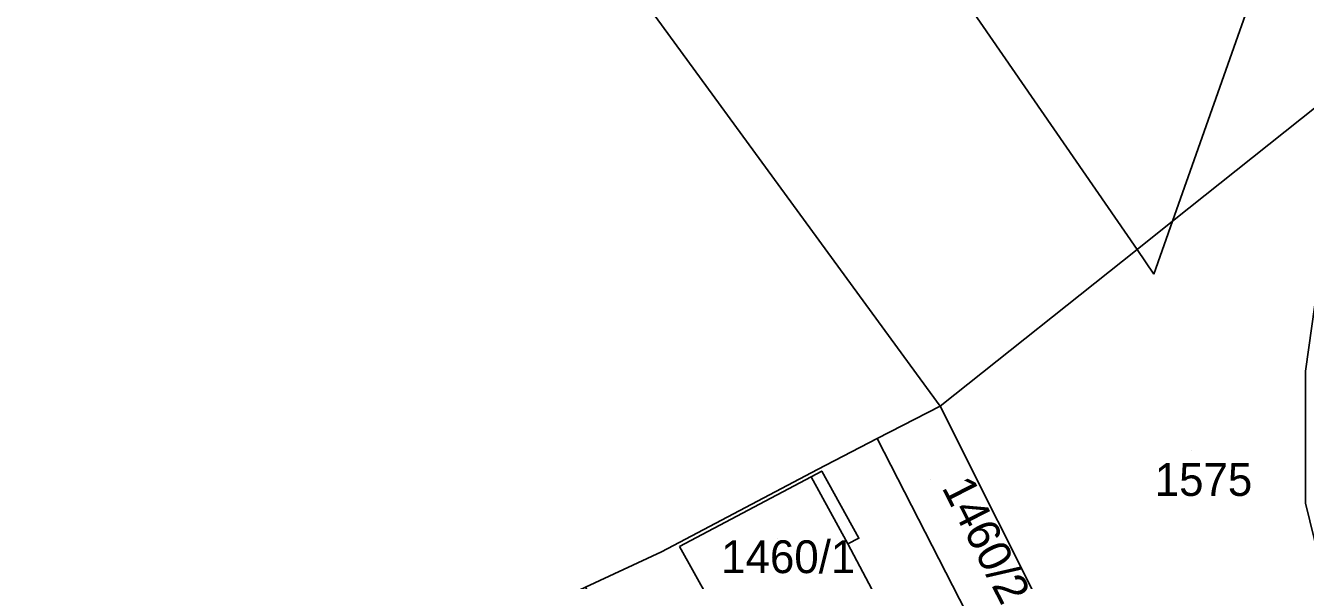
# Model space of a CAD drawing. Extents: x -263943 to -261149, y -1236934 to -1230686.
# Drawn here: x -262846.8 to -262768.8, y -1235058.4 to -1235024.5 of the extents above; entities that cross this region are included whole.
import ezdxf

# ---------------------------------------------------------------- set-up
doc = ezdxf.new("R2010")
doc.units = 0
for name, color, linetype in [('body_kn', 7, 'Continuous'), ('kladpar_druhypozemkov', 7, 'Continuous'), ('kladpar_hranice', 7, 'Continuous'), ('kladpar_parcelnecisla', 7, 'Continuous'), ('kladpar_plochy', 7, 'Continuous'), ('zappar_hrandruhpozemk', 7, 'Continuous'), ('zuob_linie', 7, 'Continuous'), ('zuob_plochy', 7, 'Continuous')]:
    doc.layers.add(name, color=color, linetype=linetype)

msp = doc.modelspace()

# ---------------------------------------------------------------- linework, layer by layer
at = {"layer": 'body_kn'}
for p, q in [((-262776.85, -1235036.46), (-262776.85, -1235036.46)), ((-262776.85, -1235036.46), (-262776.85, -1235036.46)), ((-262779.02, -1235038.19), (-262779.02, -1235038.19)), ((-262777.99, -1235039.69), (-262777.99, -1235039.69)), ((-262792.86, -1235045.24), (-262792.86, -1235045.24)), ((-262791.03, -1235047.75), (-262791.03, -1235047.75)), ((-262794.86, -1235049.72), (-262794.86, -1235049.72)), ((-262794.86, -1235049.72), (-262794.86, -1235049.72)), ((-262798.9, -1235052.06), (-262798.9, -1235052.06)), ((-262798.9, -1235052.06), (-262798.9, -1235052.06)), ((-262798.5, -1235051.6), (-262798.5, -1235051.6)), ((-262798.25, -1235051.71), (-262798.25, -1235051.71)), ((-262795.98, -1235055.8), (-262795.98, -1235055.8)), ((-262808.02, -1235056.63), (-262808.02, -1235056.63)), ((-262806.92, -1235056.31), (-262806.92, -1235056.31)), ((-262806.92, -1235056.31), (-262806.92, -1235056.31)), ((-262796.66, -1235056.14), (-262796.66, -1235056.14))]:
    msp.add_line(p, q, dxfattribs=at)
at = {"layer": 'kladpar_druhypozemkov'}
for p, q in [((-262775.72, -1235050.45), (-262775.72, -1235050.45)), ((-262791.62, -1235052.23), (-262791.62, -1235052.23)), ((-262800.92, -1235055.83), (-262800.92, -1235055.83))]:
    msp.add_line(p, q, dxfattribs=at)
at = {"layer": 'kladpar_hranice'}
for points in [[(-262846.89, -1234961.99), (-262838.09, -1234969.27), (-262828.78, -1234977.39), (-262819.47, -1234988.23), (-262808.47, -1235000.08), (-262805.02, -1235002.47), (-262794.43, -1235015.95), (-262792.31, -1235018.92), (-262779.02, -1235038.19), (-262791.03, -1235047.75), (-262792.86, -1235045.24), (-262815.52, -1235014.2), (-262846.1, -1234983.82), (-262904.57, -1234937.8), (-262938.7, -1234908.6), (-262932.79, -1234904.28), (-262928.75, -1234901.33), (-262917.32, -1234909.51), (-262904.96, -1234918.82), (-262892.6, -1234928.98), (-262883.12, -1234936.42), (-262870.59, -1234944.55), (-262857.89, -1234952.51), (-262846.89, -1234961.99)], [(-262752.3, -1235002.58), (-262758.56, -1235026.34), (-262761.1, -1235039.6), (-262761.21, -1235041.41), (-262761.27, -1235041.13), (-262766.1, -1235027.9), (-262776.85, -1235036.46), (-262768.55, -1235012.9)], [(-262772.62, -1235009), (-262768.55, -1235012.9), (-262776.85, -1235036.46), (-262779.02, -1235038.19), (-262792.31, -1235018.92), (-262787.98, -1235015.36), (-262786.88, -1235016.8), (-262779.49, -1235010.69), (-262778.64, -1235010.01), (-262776.61, -1235012.3), (-262772.62, -1235009)], [(-262768.74, -1235045.62), (-262768.75, -1235053.67), (-262766.12, -1235064.35), (-262763.92, -1235082.49), (-262761.97, -1235090.21), (-262768.76, -1235093.26), (-262770.48, -1235085.41), (-262773, -1235073.94), (-262777.24, -1235076.14), (-262784.02, -1235061.73), (-262791.03, -1235047.75), (-262779.02, -1235038.19), (-262776.85, -1235036.46), (-262766.1, -1235027.9), (-262766.53, -1235029.85), (-262768.74, -1235045.62)], [(-262794.86, -1235049.72), (-262791.03, -1235047.75), (-262784.02, -1235061.73), (-262787.76, -1235063.6), (-262794.86, -1235049.72)], [(-262787.76, -1235063.6), (-262800.96, -1235070.24), (-262805.09, -1235072.5), (-262805.59, -1235071.59), (-262803.45, -1235070.38), (-262804.98, -1235067.76), (-262807.07, -1235068.91), (-262812.65, -1235058.79), (-262808.02, -1235056.63), (-262798.5, -1235051.6), (-262794.86, -1235049.72), (-262787.76, -1235063.6)]]:
    msp.add_lwpolyline(points, dxfattribs=at)
at = {"layer": 'kladpar_plochy'}
for points in [[(-262846.89, -1234961.99), (-262838.09, -1234969.27), (-262828.78, -1234977.39), (-262819.47, -1234988.23), (-262808.47, -1235000.08), (-262805.02, -1235002.47), (-262794.43, -1235015.95), (-262792.31, -1235018.92), (-262779.02, -1235038.19), (-262791.03, -1235047.75), (-262792.86, -1235045.24), (-262815.52, -1235014.2), (-262846.1, -1234983.82), (-262904.57, -1234937.8), (-262938.7, -1234908.6), (-262932.79, -1234904.28), (-262928.75, -1234901.33), (-262917.32, -1234909.51), (-262904.96, -1234918.82), (-262892.6, -1234928.98), (-262883.12, -1234936.42), (-262870.59, -1234944.55), (-262857.89, -1234952.51)], [(-262772.62, -1235009), (-262768.55, -1235012.9), (-262776.85, -1235036.46), (-262779.02, -1235038.19), (-262792.31, -1235018.92), (-262787.98, -1235015.36), (-262786.88, -1235016.8), (-262779.49, -1235010.69), (-262778.64, -1235010.01), (-262776.61, -1235012.3)], [(-262768.74, -1235045.62), (-262768.75, -1235053.67), (-262766.12, -1235064.35), (-262763.92, -1235082.49), (-262761.97, -1235090.21), (-262768.76, -1235093.26), (-262770.48, -1235085.41), (-262773, -1235073.94), (-262777.24, -1235076.14), (-262784.02, -1235061.73), (-262791.03, -1235047.75), (-262779.02, -1235038.19), (-262776.85, -1235036.46), (-262766.1, -1235027.9), (-262766.53, -1235029.85)], [(-262794.86, -1235049.72), (-262791.03, -1235047.75), (-262784.02, -1235061.73), (-262787.76, -1235063.6)], [(-262787.76, -1235063.6), (-262800.96, -1235070.24), (-262805.09, -1235072.5), (-262805.59, -1235071.59), (-262803.45, -1235070.38), (-262804.98, -1235067.76), (-262807.07, -1235068.91), (-262812.65, -1235058.79), (-262808.02, -1235056.63), (-262798.5, -1235051.6), (-262794.86, -1235049.72)]]:
    msp.add_lwpolyline(points, close=True, dxfattribs=at)
msp.add_lwpolyline([(-262752.3, -1235002.58), (-262758.56, -1235026.34), (-262761.1, -1235039.6), (-262761.21, -1235041.41), (-262761.27, -1235041.13), (-262766.1, -1235027.9), (-262776.85, -1235036.46), (-262768.55, -1235012.9)], dxfattribs=at)
at = {"layer": 'zappar_hrandruhpozemk'}
for p, q in [((-262776.85, -1235036.46), (-262777.99, -1235039.69)), ((-262777.99, -1235039.69), (-262779.02, -1235038.19)), ((-262798.9, -1235052.06), (-262796.66, -1235056.14))]:
    msp.add_line(p, q, dxfattribs=at)
for points in [[(-262806.92, -1235056.31), (-262798.9, -1235052.06), (-262798.25, -1235051.71), (-262795.98, -1235055.8), (-262796.66, -1235056.14), (-262794.46, -1235060.29), (-262798.3, -1235062.35)], [(-262798.3, -1235062.35), (-262802.35, -1235064.53), (-262806.92, -1235056.31)]]:
    msp.add_lwpolyline(points, dxfattribs=at)
at = {"layer": 'zuob_linie'}
for points in [[(-262815.52, -1235014.2), (-262792.86, -1235045.24), (-262791.03, -1235047.75), (-262794.86, -1235049.72), (-262798.5, -1235051.6), (-262808.02, -1235056.63), (-262812.65, -1235058.79), (-262813.9, -1235059.38), (-262838.82, -1235073.63), (-262843, -1235076.02), (-262836.3, -1235089.58), (-262828.75, -1235104.02), (-262820.68, -1235117.7)], [(-262820.68, -1235117.7), (-262828.75, -1235104.02), (-262836.3, -1235089.58), (-262843, -1235076.02), (-262838.82, -1235073.63), (-262813.9, -1235059.38), (-262812.65, -1235058.79), (-262808.02, -1235056.63), (-262798.5, -1235051.6), (-262794.86, -1235049.72), (-262791.03, -1235047.75), (-262792.86, -1235045.24), (-262815.52, -1235014.2)]]:
    msp.add_lwpolyline(points, dxfattribs=at)
at = {"layer": 'zuob_plochy'}
for points in [[(-262815.52, -1235014.2), (-262792.86, -1235045.24), (-262791.03, -1235047.75), (-262794.86, -1235049.72), (-262798.5, -1235051.6), (-262808.02, -1235056.63), (-262812.65, -1235058.79), (-262813.9, -1235059.38), (-262838.82, -1235073.63), (-262843, -1235076.02), (-262836.3, -1235089.58), (-262828.75, -1235104.02), (-262820.68, -1235117.7)], [(-262820.68, -1235117.7), (-262828.75, -1235104.02), (-262836.3, -1235089.58), (-262843, -1235076.02), (-262838.82, -1235073.63), (-262813.9, -1235059.38), (-262812.65, -1235058.79), (-262808.02, -1235056.63), (-262798.5, -1235051.6), (-262794.86, -1235049.72), (-262791.03, -1235047.75), (-262792.86, -1235045.24), (-262815.52, -1235014.2)]]:
    msp.add_lwpolyline(points, dxfattribs=at)

# ---------------------------------------------------------------- texts
at = {"layer": 'kladpar_parcelnecisla'}
for s, p in [('1575', (-262777.944, -1235053.22)), ('1460/1', (-262804.383, -1235057.93))]:
    msp.add_text(s, height=2, dxfattribs=at).set_placement(p)
msp.add_text('1460/2', height=2, rotation=297, dxfattribs=at).set_placement((-262790.961, -1235052.702))

doc.saveas('drawing.dxf')
